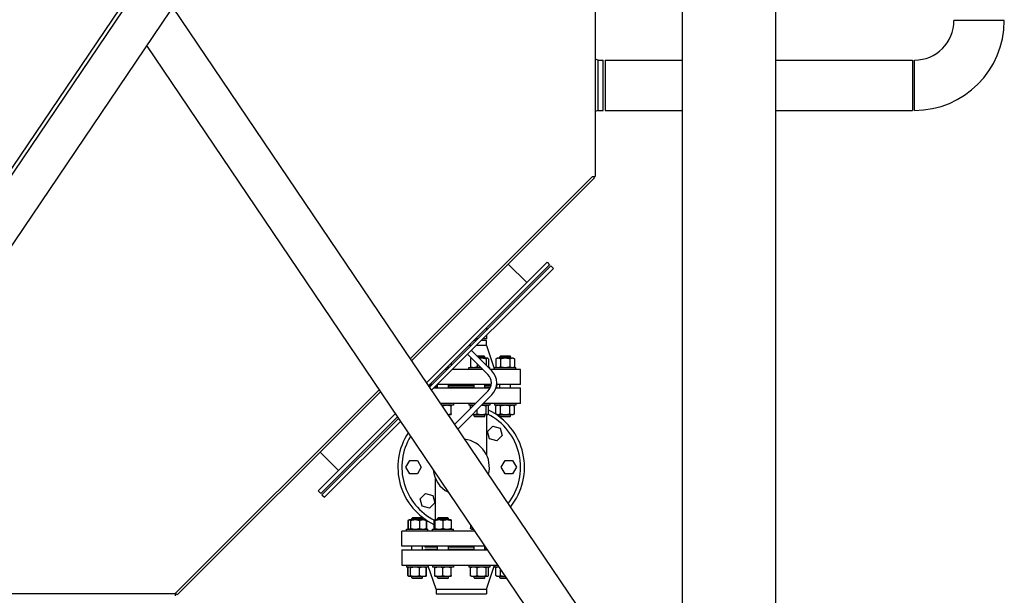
# Model space of a CAD drawing. Header units: inches. Extents: x 36 to 1719, y -84 to 1122.
# Tile 457 of 571: x 1512 to 1580, y 270 to 310. Entities that reach past the tile are written whole.
import ezdxf

# ---------------------------------------------------------------- set-up
doc = ezdxf.new("R2010")
doc.units = ezdxf.units.IN
doc.header["$LTSCALE"] = 48
doc.header["$MEASUREMENT"] = 0
doc.layers.add('Visible (ANSI)', color=7, linetype='Continuous', lineweight=30)

msp = doc.modelspace()

# ---------------------------------------------------------------- linework, layer by layer
at = {"layer": 'Visible (ANSI)'}
for p, q in [((1557.84812, 240.92127), (1557.84812, 401.85877)), ((1564.34812, 240.92127), (1564.34812, 401.85877)), ((1557.83336, 368.24342), (1483.34812, 257.93802)), ((1557.84812, 367.81855), (1483.34812, 257.49129)), ((1557.84812, 362.90453), (1483.36288, 252.59913)), ((1551.78662, 353.92803), (1551.78662, 298.62847)), ((1522.40808, 310.42127), (1556.96186, 259.25048)), ((1580.21812, 309.47777), (1576.71812, 309.47777)), ((1520.59812, 307.7409), (1554.47562, 257.57161)), ((1551.99912, 306.72777), (1551.78662, 306.79946)), ((1551.99912, 306.72777), (1552.33912, 306.72777)), ((1551.99912, 303.22777), (1551.99912, 306.72777)), ((1552.33912, 303.22777), (1552.33912, 306.72777)), ((1552.46412, 306.72777), (1557.84812, 306.72777)), ((1552.46412, 306.72777), (1552.46412, 303.22777)), ((1564.34812, 306.72777), (1573.84312, 306.72777)), ((1573.84312, 306.72777), (1573.84312, 303.22777)), ((1573.96812, 303.22777), (1573.96812, 306.72777)), ((1551.99912, 303.22777), (1551.78662, 303.15609)), ((1551.99912, 303.22777), (1552.33912, 303.22777)), ((1552.46412, 303.22777), (1557.84812, 303.22777)), ((1564.34812, 303.22777), (1573.84312, 303.22777)), ((1538.92781, 285.95716), (1551.59912, 298.62847)), ((1539.01744, 285.82443), (1551.7317, 298.53869)), ((1551.59912, 298.62847), (1551.78662, 298.62847)), ((1551.64192, 298.62847), (1551.7317, 298.53869)), ((1548.43703, 292.68076), (1540.05064, 284.29436)), ((1548.61381, 292.50398), (1540.19315, 284.08332)), ((1548.7022, 292.4156), (1540.2644, 283.9778)), ((1548.87898, 292.23882), (1540.40691, 283.76675)), ((1545.74119, 292.54818), (1547.02282, 291.26655)), ((1548.43703, 292.68076), (1548.61381, 292.50398)), ((1548.7022, 292.4156), (1548.87898, 292.23882)), ((1544.21912, 288.10929), (1544.21912, 287.93252)), ((1544.21912, 287.57896), (1544.21912, 287.34777)), ((1543.16938, 286.88277), (1542.9926, 286.88277)), ((1543.50938, 287.22277), (1543.3326, 287.22277)), ((1543.63438, 287.34777), (1543.4576, 287.34777)), ((1544.21912, 286.88277), (1543.52293, 286.88277)), ((1544.21912, 287.22277), (1543.86293, 287.22277)), ((1544.21912, 287.34777), (1543.98793, 287.34777)), ((1544.21912, 286.88277), (1544.21912, 287.22277)), ((1544.21912, 286.88277), (1544.77912, 285.22277)), ((1542.91276, 286.27261), (1544.32698, 284.85839)), ((1543.17793, 286.53777), (1544.59214, 285.12356)), ((1543.55043, 286.16527), (1544.0483, 286.16527)), ((1544.1108, 286.10277), (1543.61293, 286.10277)), ((1544.0483, 286.16527), (1544.1108, 286.10277)), ((1544.1108, 285.99777), (1544.1108, 286.10277)), ((1545.21466, 286.16527), (1545.15216, 286.10277)), ((1545.90216, 286.10277), (1545.15216, 286.10277)), ((1545.15216, 285.99777), (1545.15216, 286.10277)), ((1545.21466, 286.16527), (1545.83966, 286.16527)), ((1545.83966, 286.16527), (1545.90216, 286.10277)), ((1545.90216, 285.99777), (1545.90216, 286.10277)), ((1541.76494, 285.65511), (1541.76494, 285.47833)), ((1543.10841, 285.94753), (1543.10841, 285.40701)), ((1543.1733, 285.99777), (1543.15346, 285.98632)), ((1543.1876, 285.99777), (1543.1733, 285.99777)), ((1543.56769, 285.61767), (1543.56769, 285.40701)), ((1543.88139, 285.99777), (1543.71793, 285.99777)), ((1544.27914, 285.99777), (1543.88139, 285.99777)), ((1544.19508, 285.94753), (1544.19508, 285.52062)), ((1544.2983, 285.99777), (1544.27914, 285.99777)), ((1544.2983, 285.99777), (1544.31814, 285.98632)), ((1544.36319, 285.94753), (1544.36319, 285.40701)), ((1544.96466, 285.99777), (1544.87764, 285.94753)), ((1544.87764, 285.94753), (1544.87764, 285.40701)), ((1544.96466, 285.35677), (1544.87764, 285.40701)), ((1545.04002, 285.99777), (1544.96466, 285.99777)), ((1545.52716, 285.99777), (1545.04002, 285.99777)), ((1545.2024, 285.94753), (1545.2024, 285.40701)), ((1546.0143, 285.99777), (1545.52716, 285.99777)), ((1545.85192, 285.94753), (1545.85192, 285.40701)), ((1546.08966, 285.99777), (1546.0143, 285.99777)), ((1546.08966, 285.99777), (1546.17668, 285.94753)), ((1546.08966, 285.35677), (1546.17668, 285.40701)), ((1546.17668, 285.94753), (1546.17668, 285.40701)), ((1541.50938, 285.22277), (1541.3326, 285.22277)), ((1541.4666, 285.35677), (1541.64338, 285.35677)), ((1543.9626, 285.22277), (1541.86293, 285.22277)), ((1541.93694, 285.22277), (1541.93694, 285.29678)), ((1543.0013, 285.22277), (1543.0013, 285.35677)), ((1543.0013, 285.35677), (1543.8286, 285.35677)), ((1543.1733, 285.35677), (1543.15346, 285.36823)), ((1544.35893, 285.35677), (1544.4703, 285.35677)), ((1544.4703, 285.2454), (1544.4703, 285.35677)), ((1546.59412, 285.22277), (1544.49293, 285.22277)), ((1544.79266, 285.22277), (1544.79266, 285.35677)), ((1544.79266, 285.35677), (1546.26166, 285.35677)), ((1546.26166, 285.22277), (1546.26166, 285.35677)), ((1546.59412, 284.16277), (1546.59412, 285.22277)), ((1540.38938, 284.10277), (1540.2126, 284.10277)), ((1540.44938, 284.16277), (1540.2726, 284.16277)), ((1540.82744, 284.10277), (1540.74293, 284.10277)), ((1544.55588, 284.16277), (1540.80293, 284.16277)), ((1540.82744, 283.91777), (1540.82744, 284.16277)), ((1541.57744, 283.91777), (1541.57744, 284.16277)), ((1543.3608, 284.10277), (1541.57744, 284.10277)), ((1543.3608, 283.91777), (1543.3608, 284.16277)), ((1544.1108, 283.91777), (1544.1108, 284.16277)), ((1544.54451, 284.10277), (1544.1108, 284.10277)), ((1544.96912, 284.10277), (1544.92606, 284.10277)), ((1546.59412, 284.16277), (1544.93376, 284.16277)), ((1544.96912, 284.10277), (1544.96912, 284.16277)), ((1545.15216, 283.91777), (1545.15216, 284.16277)), ((1545.90216, 283.91777), (1545.90216, 284.16277)), ((1522.59912, 269.62847), (1536.767, 283.79635)), ((1522.7317, 269.53869), (1536.85663, 283.66362)), ((1544.4778, 283.91777), (1540.55793, 283.91777)), ((1540.82744, 283.97777), (1540.61793, 283.97777)), ((1543.3608, 283.97777), (1541.57744, 283.97777)), ((1544.32698, 283.70934), (1542.01015, 281.39252)), ((1544.59214, 283.44418), (1542.22391, 281.07595)), ((1544.50509, 283.97777), (1544.1108, 283.97777)), ((1546.59412, 283.91777), (1544.88211, 283.91777)), ((1544.96912, 283.97777), (1544.89982, 283.97777)), ((1544.96912, 283.91777), (1544.96912, 283.97777)), ((1546.59412, 282.85777), (1546.59412, 283.91777)), ((1543.47541, 282.85777), (1541.02071, 282.85777)), ((1541.93694, 282.72377), (1541.1112, 282.72377)), ((1541.20244, 282.58866), (1541.20244, 282.67353)), ((1541.76494, 282.13301), (1541.76494, 282.67353)), ((1541.93694, 282.85777), (1541.93694, 282.72377)), ((1543.0013, 282.85777), (1543.0013, 282.72377)), ((1543.34141, 282.72377), (1543.0013, 282.72377)), ((1543.10841, 282.49078), (1543.10841, 282.67353)), ((1543.1733, 282.72377), (1543.15346, 282.71232)), ((1544.4703, 282.72377), (1543.87174, 282.72377)), ((1546.59412, 282.85777), (1544.00574, 282.85777)), ((1544.19508, 282.13301), (1544.19508, 282.67353)), ((1544.2983, 282.72377), (1544.31814, 282.71232)), ((1544.36319, 282.13301), (1544.36319, 282.67353)), ((1544.4703, 282.85777), (1544.4703, 282.72377)), ((1544.79266, 282.85777), (1544.79266, 282.72377)), ((1546.26166, 282.72377), (1544.79266, 282.72377)), ((1544.96466, 282.72377), (1544.87764, 282.67353)), ((1544.87764, 282.13301), (1544.87764, 282.67353)), ((1545.2024, 282.13301), (1545.2024, 282.67353)), ((1545.85192, 282.13301), (1545.85192, 282.67353)), ((1546.08966, 282.72377), (1546.17668, 282.67353)), ((1546.17668, 282.13301), (1546.17668, 282.67353)), ((1546.26166, 282.85777), (1546.26166, 282.72377)), ((1537.88983, 282.13356), (1532.52713, 276.77086)), ((1541.54404, 282.08277), (1541.76494, 282.08277)), ((1541.57744, 282.03332), (1541.57744, 282.08277)), ((1543.23074, 282.08277), (1543.33805, 282.08277)), ((1543.33805, 282.08277), (1543.88139, 282.08277)), ((1543.3608, 281.97777), (1543.3608, 282.08277)), ((1543.4233, 281.91527), (1543.3608, 281.97777)), ((1543.3608, 281.97777), (1544.1108, 281.97777)), ((1543.56769, 282.13301), (1543.56769, 282.41973)), ((1543.88139, 282.08277), (1544.27914, 282.08277)), ((1544.0483, 281.91527), (1544.1108, 281.97777)), ((1544.1108, 281.97777), (1544.1108, 282.08277)), ((1544.24912, 279.23347), (1544.24912, 282.08277)), ((1544.27914, 282.08277), (1544.2983, 282.08277)), ((1544.2983, 282.08277), (1544.31814, 282.09423)), ((1544.96466, 282.08277), (1544.87764, 282.13301)), ((1544.96466, 282.08277), (1545.04002, 282.08277)), ((1545.04002, 282.08277), (1545.52716, 282.08277)), ((1545.15216, 281.97777), (1545.15216, 282.08277)), ((1545.21466, 281.91527), (1545.15216, 281.97777)), ((1545.15216, 281.97777), (1545.90216, 281.97777)), ((1545.52716, 282.08277), (1546.0143, 282.08277)), ((1545.83966, 281.91527), (1545.90216, 281.97777)), ((1545.90216, 281.97777), (1545.90216, 282.08277)), ((1546.0143, 282.08277), (1546.08966, 282.08277)), ((1546.08966, 282.08277), (1546.17668, 282.13301)), ((1538.03234, 281.92251), (1532.70391, 276.59408)), ((1538.10359, 281.81699), (1532.7923, 276.50569)), ((1538.2461, 281.60595), (1532.96907, 276.32892)), ((1544.0483, 281.91527), (1543.4233, 281.91527)), ((1545.83966, 281.91527), (1545.21466, 281.91527)), ((1544.29963, 280.89495), (1544.67299, 281.2683)), ((1544.43629, 280.38494), (1544.29963, 280.89495)), ((1544.67299, 281.2683), (1545.183, 281.13165)), ((1545.31965, 280.62164), (1544.9463, 280.24829)), ((1545.183, 281.13165), (1545.31965, 280.62164)), ((1544.9463, 280.24829), (1544.43629, 280.38494)), ((1532.65971, 279.4667), (1533.94135, 278.18507)), ((1538.63112, 278.41777), (1538.89512, 278.87503)), ((1538.89512, 278.87503), (1539.42312, 278.87503)), ((1539.42312, 278.87503), (1539.68712, 278.41777)), ((1545.25112, 278.41777), (1545.51512, 278.87503)), ((1545.51512, 278.87503), (1546.04312, 278.87503)), ((1546.04312, 278.87503), (1546.30712, 278.41777)), ((1538.89512, 277.96051), (1538.63112, 278.41777)), ((1539.42312, 277.96051), (1538.89512, 277.96051)), ((1539.68712, 278.41777), (1539.42312, 277.96051)), ((1545.51512, 277.96051), (1545.25112, 278.41777)), ((1546.04312, 277.96051), (1545.51512, 277.96051)), ((1546.30712, 278.41777), (1546.04312, 277.96051)), ((1540.68912, 274.75277), (1540.68912, 277.60207)), ((1532.52713, 276.77086), (1532.70391, 276.59408)), ((1532.7923, 276.50569), (1532.96907, 276.32892)), ((1539.61859, 276.21391), (1539.99194, 276.58726)), ((1539.99194, 276.58726), (1540.50195, 276.4506)), ((1539.75524, 275.7039), (1539.61859, 276.21391)), ((1540.63861, 275.94059), (1540.26525, 275.56724)), ((1540.50195, 276.4506), (1540.63861, 275.94059)), ((1540.26525, 275.56724), (1539.75524, 275.7039)), ((1538.82874, 274.74132), (1538.76156, 274.70253)), ((1538.76156, 274.70253), (1538.76156, 274.16201)), ((1538.78369, 274.70253), (1538.78369, 274.16201)), ((1538.84858, 274.75277), (1538.82874, 274.74132)), ((1538.86775, 274.75277), (1538.84858, 274.75277)), ((1539.26549, 274.75277), (1538.86775, 274.75277)), ((1538.9518, 274.70253), (1538.9518, 274.16201)), ((1539.09858, 274.92027), (1539.03608, 274.85777)), ((1539.78608, 274.85777), (1539.03608, 274.85777)), ((1539.03608, 274.75277), (1539.03608, 274.85777)), ((1539.09858, 274.92027), (1539.72358, 274.92027)), ((1539.80883, 274.75277), (1539.26549, 274.75277)), ((1539.57919, 274.70253), (1539.57919, 274.16201)), ((1539.72358, 274.92027), (1539.78608, 274.85777)), ((1539.78608, 274.75277), (1539.78608, 274.85777)), ((1539.97358, 274.75277), (1539.80883, 274.75277)), ((1539.97358, 274.75277), (1539.99342, 274.74132)), ((1539.99342, 274.74132), (1540.0606, 274.70253)), ((1540.03847, 274.70253), (1540.03847, 274.16201)), ((1540.0606, 274.70253), (1540.0606, 274.16201)), ((1540.57505, 274.70253), (1540.57505, 274.16201)), ((1540.63994, 274.75277), (1540.62009, 274.74132)), ((1540.92119, 274.75277), (1540.63994, 274.75277)), ((1540.63994, 274.70253), (1540.63994, 274.16201)), ((1540.88994, 274.92027), (1540.82744, 274.85777)), ((1541.57744, 274.85777), (1540.82744, 274.85777)), ((1540.82744, 274.75277), (1540.82744, 274.85777)), ((1540.88994, 274.92027), (1541.51494, 274.92027)), ((1541.48369, 274.75277), (1540.92119, 274.75277)), ((1541.20244, 274.70253), (1541.20244, 274.16201)), ((1541.76494, 274.75277), (1541.48369, 274.75277)), ((1541.51494, 274.92027), (1541.57744, 274.85777)), ((1541.57744, 274.75277), (1541.57744, 274.85777)), ((1541.76494, 274.70253), (1541.76494, 274.16201)), ((1538.34412, 272.91777), (1538.34412, 273.97777)), ((1543.39713, 273.97777), (1538.34412, 273.97777)), ((1538.67658, 273.97777), (1538.67658, 274.11177)), ((1538.67658, 274.11177), (1540.14558, 274.11177)), ((1538.82874, 274.12323), (1538.76156, 274.16201)), ((1538.84858, 274.11177), (1538.82874, 274.12323)), ((1539.97358, 274.11177), (1539.99342, 274.12323)), ((1539.99342, 274.12323), (1540.0606, 274.16201)), ((1540.14558, 273.97777), (1540.14558, 274.11177)), ((1540.46794, 273.97777), (1540.46794, 274.11177)), ((1540.46794, 274.11177), (1541.93694, 274.11177)), ((1540.63994, 274.11177), (1540.62009, 274.12323)), ((1541.93694, 273.97777), (1541.93694, 274.11177)), ((1543.10841, 274.40534), (1543.10841, 274.16201)), ((1543.1733, 274.11177), (1543.15346, 274.12323)), ((1543.1733, 274.11177), (1543.30665, 274.11177)), ((1543.3608, 273.97777), (1543.3608, 274.03158)), ((1544.11291, 272.91777), (1538.34412, 272.91777)), ((1538.34412, 272.66777), (1538.34412, 271.60777)), ((1538.34412, 272.66777), (1544.28173, 272.66777)), ((1539.03608, 272.66777), (1539.03608, 272.91777)), ((1539.78608, 272.66777), (1539.78608, 272.91777)), ((1539.96912, 272.85777), (1539.96912, 272.91777)), ((1540.82744, 272.85777), (1539.96912, 272.85777)), ((1539.96912, 272.72777), (1539.96912, 272.66777)), ((1539.96912, 272.72777), (1540.82744, 272.72777)), ((1540.82744, 272.66777), (1540.82744, 272.91777)), ((1541.57744, 272.66777), (1541.57744, 272.91777)), ((1543.3608, 272.85777), (1541.57744, 272.85777)), ((1541.57744, 272.72777), (1543.3608, 272.72777)), ((1543.3608, 272.66777), (1543.3608, 272.91777)), ((1544.1108, 272.66777), (1544.1108, 272.91777)), ((1544.15343, 272.85777), (1544.1108, 272.85777)), ((1544.1108, 272.72777), (1544.24121, 272.72777)), ((1538.34412, 271.60777), (1544.99751, 271.60777)), ((1538.67658, 271.60777), (1538.67658, 271.47377)), ((1540.14558, 271.47377), (1538.67658, 271.47377)), ((1538.82874, 271.46232), (1538.76156, 271.42353)), ((1538.76156, 270.88301), (1538.76156, 271.42353)), ((1538.78369, 270.88301), (1538.78369, 271.42353)), ((1538.84858, 271.47377), (1538.82874, 271.46232)), ((1538.9518, 270.88301), (1538.9518, 271.42353)), ((1539.57919, 270.88301), (1539.57919, 271.42353)), ((1539.97358, 271.47377), (1539.99342, 271.46232)), ((1539.99342, 271.46232), (1540.0606, 271.42353)), ((1540.03847, 270.88301), (1540.03847, 271.42353)), ((1540.0606, 270.88301), (1540.0606, 271.42353)), ((1540.14558, 271.60777), (1540.14558, 271.47377)), ((1540.71912, 269.94777), (1540.15912, 271.60777)), ((1540.46794, 271.60777), (1540.46794, 271.47377)), ((1541.93694, 271.47377), (1540.46794, 271.47377)), ((1540.63994, 270.88301), (1540.63994, 271.42353)), ((1541.20244, 270.88301), (1541.20244, 271.42353)), ((1541.76494, 270.88301), (1541.76494, 271.42353)), ((1541.93694, 271.60777), (1541.93694, 271.47377)), ((1543.0013, 271.60777), (1543.0013, 271.47377)), ((1544.4703, 271.47377), (1543.0013, 271.47377)), ((1543.10841, 270.88301), (1543.10841, 271.42353)), ((1543.1733, 271.47377), (1543.15346, 271.46232)), ((1543.56769, 270.88301), (1543.56769, 271.42353)), ((1544.19508, 270.88301), (1544.19508, 271.42353)), ((1544.21912, 269.94777), (1544.77912, 271.60777)), ((1544.2983, 271.47377), (1544.31814, 271.46232)), ((1544.36319, 270.88301), (1544.36319, 271.42353)), ((1544.4703, 271.60777), (1544.4703, 271.47377)), ((1544.79266, 271.60777), (1544.79266, 271.47377)), ((1545.088, 271.47377), (1544.79266, 271.47377)), ((1544.96466, 271.47377), (1544.87764, 271.42353)), ((1544.87764, 270.88301), (1544.87764, 271.42353)), ((1545.2024, 270.88301), (1545.2024, 271.30435)), ((1538.82874, 270.84423), (1538.76156, 270.88301)), ((1538.84858, 270.83277), (1538.82874, 270.84423)), ((1538.84858, 270.83277), (1538.86775, 270.83277)), ((1538.86775, 270.83277), (1539.26549, 270.83277)), ((1539.03608, 270.73277), (1539.03608, 270.83277)), ((1539.09858, 270.67027), (1539.03608, 270.73277)), ((1539.03608, 270.73277), (1539.78608, 270.73277)), ((1539.72358, 270.67027), (1539.09858, 270.67027)), ((1539.26549, 270.83277), (1539.80883, 270.83277)), ((1539.72358, 270.67027), (1539.78608, 270.73277)), ((1539.78608, 270.73277), (1539.78608, 270.83277)), ((1539.80883, 270.83277), (1539.97358, 270.83277)), ((1539.97358, 270.83277), (1539.99342, 270.84423)), ((1539.99342, 270.84423), (1540.0606, 270.88301)), ((1540.63994, 270.83277), (1540.92119, 270.83277)), ((1540.82744, 270.73277), (1540.82744, 270.83277)), ((1540.88994, 270.67027), (1540.82744, 270.73277)), ((1540.82744, 270.73277), (1541.57744, 270.73277)), ((1541.51494, 270.67027), (1540.88994, 270.67027)), ((1540.92119, 270.83277), (1541.48369, 270.83277)), ((1541.48369, 270.83277), (1541.76494, 270.83277)), ((1541.51494, 270.67027), (1541.57744, 270.73277)), ((1541.57744, 270.73277), (1541.57744, 270.83277)), ((1543.1733, 270.83277), (1543.15346, 270.84423)), ((1543.1733, 270.83277), (1543.33805, 270.83277)), ((1543.33805, 270.83277), (1543.88139, 270.83277)), ((1543.3608, 270.73277), (1543.3608, 270.83277)), ((1543.4233, 270.67027), (1543.3608, 270.73277)), ((1543.3608, 270.73277), (1544.1108, 270.73277)), ((1544.0483, 270.67027), (1543.4233, 270.67027)), ((1543.88139, 270.83277), (1544.27914, 270.83277)), ((1544.0483, 270.67027), (1544.1108, 270.73277)), ((1544.1108, 270.73277), (1544.1108, 270.83277)), ((1544.27914, 270.83277), (1544.2983, 270.83277)), ((1544.2983, 270.83277), (1544.31814, 270.84423)), ((1544.96466, 270.83277), (1544.87764, 270.88301)), ((1544.96466, 270.83277), (1545.04002, 270.83277)), ((1545.04002, 270.83277), (1545.52084, 270.83277)), ((1545.15216, 270.73277), (1545.15216, 270.83277)), ((1545.21466, 270.67027), (1545.15216, 270.73277)), ((1545.15216, 270.73277), (1545.58837, 270.73277)), ((1545.63057, 270.67027), (1545.21466, 270.67027)), ((1522.62052, 269.64987), (1522.7317, 269.53869)), ((1540.71912, 269.94777), (1540.71912, 269.60777)), ((1540.71912, 269.94777), (1544.21912, 269.94777)), ((1544.21912, 269.94777), (1544.21912, 269.60777)), ((1494.86218, 269.62847), (1522.59912, 269.62847)), ((1522.59912, 269.62847), (1522.59912, 269.48377)), ((1540.71912, 269.60777), (1544.21912, 269.60777))]:
    msp.add_line(p, q, dxfattribs=at)
for centre, radius, start, end in [((1573.96812, 309.47777), 6.25, 270, 0), ((1573.96812, 309.47777), 2.75, 270, 0), ((1543.75245, 284.28387), 0.8125, 315, 45), ((1543.75245, 284.28387), 1.1875, 315, 45), ((1542.46912, 278.41777), 4.125, 322.1709913, 63.2203876), ((1542.46912, 278.41777), 4.4, 321.0015189, 64.5025887), ((1542.46912, 278.41777), 4.4, 146.979091, 244.5025887), ((1542.46912, 278.41777), 4.125, 148.606487, 243.2203876), ((1542.46912, 278.41777), 1.958, 345.0219723, 83.0374904), ((1542.46912, 278.41777), 1.958, 185.2192897, 242.840173)]:
    msp.add_arc(centre, radius, start, end, dxfattribs=at)
for points, weights in [([(1543.10841, 285.94753), (1543.13217, 285.97402), (1543.15346, 285.98632)], [1, 1.01965956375, 1.01895290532]), ([(1543.20523, 285.98014), (1543.15902, 285.96819), (1543.10841, 285.94753)], [1.01825180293, 1.01526657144, 1]), ([(1543.10841, 285.40701), (1543.23148, 285.35677), (1543.33805, 285.35677)], [1, 1.0379548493, 1]), ([(1543.15346, 285.36823), (1543.13217, 285.38052), (1543.10841, 285.40701)], [1.01895290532, 1.01965956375, 1]), ([(1543.33805, 285.35677), (1543.44463, 285.35677), (1543.56769, 285.40701)], [1, 1.0379548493, 1]), ([(1543.56769, 285.40701), (1543.70632, 285.36558), (1543.82697, 285.3584)], [1, 1.0310911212, 1.01124499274]), ([(1543.88139, 285.99777), (1543.80723, 285.99777), (1543.73026, 285.98544)], [1, 1.01898003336, 1.01897742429]), ([(1544.19508, 285.94753), (1544.02697, 285.99777), (1543.88139, 285.99777)], [1, 1.0379548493, 1]), ([(1544.27914, 285.99777), (1544.24013, 285.99777), (1544.19508, 285.94753)], [1, 1.0379548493, 1]), ([(1544.36319, 285.94753), (1544.31814, 285.99777), (1544.27914, 285.99777)], [1, 1.0379548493, 1]), ([(1544.33546, 285.38023), (1544.34881, 285.39098), (1544.36319, 285.40701)], [1.01626889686, 1.0118079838, 1]), ([(1545.04002, 285.99777), (1544.96466, 285.99777), (1544.87764, 285.94753)], [1, 1.0379548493, 1]), ([(1544.87764, 285.40701), (1544.96466, 285.35677), (1545.04002, 285.35677)], [1, 1.0379548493, 1]), ([(1545.2024, 285.94753), (1545.11538, 285.99777), (1545.04002, 285.99777)], [1, 1.0379548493, 1]), ([(1545.04002, 285.35677), (1545.11538, 285.35677), (1545.2024, 285.40701)], [1, 1.0379548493, 1]), ([(1545.52716, 285.99777), (1545.37644, 285.99777), (1545.2024, 285.94753)], [1, 1.0379548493, 1]), ([(1545.2024, 285.40701), (1545.37644, 285.35677), (1545.52716, 285.35677)], [1, 1.0379548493, 1]), ([(1545.85192, 285.94753), (1545.67788, 285.99777), (1545.52716, 285.99777)], [1, 1.0379548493, 1]), ([(1545.52716, 285.35677), (1545.67788, 285.35677), (1545.85192, 285.40701)], [1, 1.0379548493, 1]), ([(1546.0143, 285.99777), (1545.93894, 285.99777), (1545.85192, 285.94753)], [1, 1.0379548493, 1]), ([(1545.85192, 285.40701), (1545.93894, 285.35677), (1546.0143, 285.35677)], [1, 1.0379548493, 1]), ([(1546.17668, 285.94753), (1546.08966, 285.99777), (1546.0143, 285.99777)], [1, 1.0379548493, 1]), ([(1546.0143, 285.35677), (1546.08966, 285.35677), (1546.17668, 285.40701)], [1, 1.0379548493, 1]), ([(1541.4668, 285.35697), (1541.47524, 285.35677), (1541.48369, 285.35677)], [1.00444581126, 1.00237102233, 1]), ([(1541.48369, 285.35677), (1541.57149, 285.35677), (1541.66519, 285.37858)], [1, 1.02521727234, 1.01692573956]), ([(1541.20244, 282.67353), (1541.16546, 282.68586), (1541.1306, 282.69504)], [1, 1.00905228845, 1.01378660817]), ([(1541.48369, 282.72377), (1541.35316, 282.72377), (1541.20244, 282.67353)], [1, 1.0379548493, 1]), ([(1541.76494, 282.67353), (1541.61422, 282.72377), (1541.48369, 282.72377)], [1, 1.0379548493, 1]), ([(1541.76494, 282.72377), (1541.76494, 282.72377), (1541.76494, 282.67353)], [1, 1.0379548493, 1]), ([(1543.33805, 282.72377), (1543.23148, 282.72377), (1543.10841, 282.67353)], [1, 1.0379548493, 1]), ([(1543.10841, 282.67353), (1543.13217, 282.70002), (1543.15346, 282.71232)], [1, 1.01965956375, 1.01895290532]), ([(1543.34139, 282.72376), (1543.33972, 282.72377), (1543.33805, 282.72377)], [1.00112935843, 1.00057334, 1]), ([(1543.88139, 282.72377), (1543.87654, 282.72377), (1543.87168, 282.72372)], [1, 1.00121998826, 1.00236154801]), ([(1544.19508, 282.67353), (1544.02697, 282.72377), (1543.88139, 282.72377)], [1, 1.0379548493, 1]), ([(1544.27914, 282.72377), (1544.24013, 282.72377), (1544.19508, 282.67353)], [1, 1.0379548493, 1]), ([(1544.36319, 282.67353), (1544.31814, 282.72377), (1544.27914, 282.72377)], [1, 1.0379548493, 1]), ([(1545.04002, 282.72377), (1544.96466, 282.72377), (1544.87764, 282.67353)], [1, 1.0379548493, 1]), ([(1545.2024, 282.67353), (1545.11538, 282.72377), (1545.04002, 282.72377)], [1, 1.0379548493, 1]), ([(1545.52716, 282.72377), (1545.37644, 282.72377), (1545.2024, 282.67353)], [1, 1.0379548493, 1]), ([(1545.85192, 282.67353), (1545.67788, 282.72377), (1545.52716, 282.72377)], [1, 1.0379548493, 1]), ([(1546.0143, 282.72377), (1545.93894, 282.72377), (1545.85192, 282.67353)], [1, 1.0379548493, 1]), ([(1546.17668, 282.67353), (1546.08966, 282.72377), (1546.0143, 282.72377)], [1, 1.0379548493, 1]), ([(1541.54245, 282.08513), (1541.64611, 282.0934), (1541.76494, 282.13301)], [1.01293554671, 1.02968533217, 1]), ([(1541.76494, 282.13301), (1541.76494, 282.08277), (1541.76494, 282.08277)], [1, 1.0379548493, 1]), ([(1543.24038, 282.09242), (1543.28993, 282.08277), (1543.33805, 282.08277)], [1.01872473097, 1.01678756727, 1]), ([(1543.33805, 282.08277), (1543.44463, 282.08277), (1543.56769, 282.13301)], [1, 1.0379548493, 1]), ([(1543.56769, 282.13301), (1543.7358, 282.08277), (1543.88139, 282.08277)], [1, 1.0379548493, 1]), ([(1543.88139, 282.08277), (1544.02697, 282.08277), (1544.19508, 282.13301)], [1, 1.0379548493, 1]), ([(1544.19508, 282.13301), (1544.24013, 282.08277), (1544.27914, 282.08277)], [1, 1.0379548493, 1]), ([(1544.27914, 282.08277), (1544.31814, 282.08277), (1544.36319, 282.13301)], [1, 1.0379548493, 1]), ([(1544.87764, 282.13301), (1544.96466, 282.08277), (1545.04002, 282.08277)], [1, 1.0379548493, 1]), ([(1545.04002, 282.08277), (1545.11538, 282.08277), (1545.2024, 282.13301)], [1, 1.0379548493, 1]), ([(1545.2024, 282.13301), (1545.37644, 282.08277), (1545.52716, 282.08277)], [1, 1.0379548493, 1]), ([(1545.52716, 282.08277), (1545.67788, 282.08277), (1545.85192, 282.13301)], [1, 1.0379548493, 1]), ([(1545.85192, 282.13301), (1545.93894, 282.08277), (1546.0143, 282.08277)], [1, 1.0379548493, 1]), ([(1546.0143, 282.08277), (1546.08966, 282.08277), (1546.17668, 282.13301)], [1, 1.0379548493, 1]), ([(1538.80744, 274.72601), (1538.78524, 274.71621), (1538.76156, 274.70253)], [1.01477953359, 1.01005189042, 1]), ([(1538.86775, 274.75277), (1538.82874, 274.75277), (1538.78369, 274.70253)], [1, 1.0379548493, 1]), ([(1538.9518, 274.70253), (1538.90675, 274.75277), (1538.86775, 274.75277)], [1, 1.0379548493, 1]), ([(1539.26549, 274.75277), (1539.11991, 274.75277), (1538.9518, 274.70253)], [1, 1.0379548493, 1]), ([(1539.57919, 274.70253), (1539.41108, 274.75277), (1539.26549, 274.75277)], [1, 1.0379548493, 1]), ([(1539.80883, 274.75277), (1539.70225, 274.75277), (1539.57919, 274.70253)], [1, 1.0379548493, 1]), ([(1540.03847, 274.70253), (1539.9154, 274.75277), (1539.80883, 274.75277)], [1, 1.0379548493, 1]), ([(1539.99342, 274.74132), (1540.01472, 274.72902), (1540.03847, 274.70253)], [1.01895290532, 1.01965956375, 1]), ([(1540.0606, 274.70253), (1540.03692, 274.71621), (1540.01472, 274.72601)], [1, 1.01005189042, 1.01477953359]), ([(1540.57505, 274.70253), (1540.5988, 274.72902), (1540.62009, 274.74132)], [1, 1.01965956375, 1.01895290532]), ([(1540.63994, 274.72601), (1540.60854, 274.71621), (1540.57505, 274.70253)], [1.01477953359, 1.01005189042, 1]), ([(1540.63994, 274.70253), (1540.63994, 274.75277), (1540.63994, 274.75277)], [1, 1.0379548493, 1]), ([(1540.92119, 274.75277), (1540.79066, 274.75277), (1540.63994, 274.70253)], [1, 1.0379548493, 1]), ([(1541.20244, 274.70253), (1541.05172, 274.75277), (1540.92119, 274.75277)], [1, 1.0379548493, 1]), ([(1541.48369, 274.75277), (1541.35316, 274.75277), (1541.20244, 274.70253)], [1, 1.0379548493, 1]), ([(1541.76494, 274.70253), (1541.61422, 274.75277), (1541.48369, 274.75277)], [1, 1.0379548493, 1]), ([(1541.76494, 274.75277), (1541.76494, 274.75277), (1541.76494, 274.70253)], [1, 1.0379548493, 1]), ([(1538.76156, 274.16201), (1538.78524, 274.14834), (1538.80744, 274.13853)], [1, 1.01005189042, 1.01477953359]), ([(1538.78369, 274.16201), (1538.82874, 274.11177), (1538.86775, 274.11177)], [1, 1.0379548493, 1]), ([(1538.86775, 274.11177), (1538.90675, 274.11177), (1538.9518, 274.16201)], [1, 1.0379548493, 1]), ([(1538.9518, 274.16201), (1539.11991, 274.11177), (1539.26549, 274.11177)], [1, 1.0379548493, 1]), ([(1539.26549, 274.11177), (1539.41108, 274.11177), (1539.57919, 274.16201)], [1, 1.0379548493, 1]), ([(1539.57919, 274.16201), (1539.70225, 274.11177), (1539.80883, 274.11177)], [1, 1.0379548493, 1]), ([(1539.80883, 274.11177), (1539.9154, 274.11177), (1540.03847, 274.16201)], [1, 1.0379548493, 1]), ([(1540.03847, 274.16201), (1540.01472, 274.13552), (1539.99342, 274.12323)], [1, 1.01965956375, 1.01895290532]), ([(1540.01472, 274.13853), (1540.03692, 274.14834), (1540.0606, 274.16201)], [1.01477953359, 1.01005189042, 1]), ([(1540.62009, 274.12323), (1540.5988, 274.13552), (1540.57505, 274.16201)], [1.01895290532, 1.01965956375, 1]), ([(1540.57505, 274.16201), (1540.60854, 274.14834), (1540.63994, 274.13853)], [1, 1.01005189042, 1.01477953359]), ([(1540.63994, 274.16201), (1540.79066, 274.11177), (1540.92119, 274.11177)], [1, 1.0379548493, 1]), ([(1540.63994, 274.11177), (1540.63994, 274.11177), (1540.63994, 274.16201)], [1, 1.0379548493, 1]), ([(1540.92119, 274.11177), (1541.05172, 274.11177), (1541.20244, 274.16201)], [1, 1.0379548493, 1]), ([(1541.20244, 274.16201), (1541.35316, 274.11177), (1541.48369, 274.11177)], [1, 1.0379548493, 1]), ([(1541.48369, 274.11177), (1541.61422, 274.11177), (1541.76494, 274.16201)], [1, 1.0379548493, 1]), ([(1541.76494, 274.16201), (1541.76494, 274.11177), (1541.76494, 274.11177)], [1, 1.0379548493, 1]), ([(1543.10841, 274.16201), (1543.21411, 274.11886), (1543.30594, 274.11283)], [1, 1.0324232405, 1.00945084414]), ([(1543.15346, 274.12323), (1543.13217, 274.13552), (1543.10841, 274.16201)], [1.01895290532, 1.01965956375, 1]), ([(1538.80744, 271.44701), (1538.78524, 271.43721), (1538.76156, 271.42353)], [1.01477953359, 1.01005189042, 1]), ([(1538.86775, 271.47377), (1538.82874, 271.47377), (1538.78369, 271.42353)], [1, 1.0379548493, 1]), ([(1538.9518, 271.42353), (1538.90675, 271.47377), (1538.86775, 271.47377)], [1, 1.0379548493, 1]), ([(1539.26549, 271.47377), (1539.11991, 271.47377), (1538.9518, 271.42353)], [1, 1.0379548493, 1]), ([(1539.57919, 271.42353), (1539.41108, 271.47377), (1539.26549, 271.47377)], [1, 1.0379548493, 1]), ([(1539.80883, 271.47377), (1539.70225, 271.47377), (1539.57919, 271.42353)], [1, 1.0379548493, 1]), ([(1540.03847, 271.42353), (1539.9154, 271.47377), (1539.80883, 271.47377)], [1, 1.0379548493, 1]), ([(1539.99342, 271.46232), (1540.01472, 271.45002), (1540.03847, 271.42353)], [1.01895290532, 1.01965956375, 1]), ([(1540.0606, 271.42353), (1540.03692, 271.43721), (1540.01472, 271.44701)], [1, 1.01005189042, 1.01477953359]), ([(1540.63994, 271.42353), (1540.63994, 271.47377), (1540.63994, 271.47377)], [1, 1.0379548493, 1]), ([(1540.92119, 271.47377), (1540.79066, 271.47377), (1540.63994, 271.42353)], [1, 1.0379548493, 1]), ([(1541.20244, 271.42353), (1541.05172, 271.47377), (1540.92119, 271.47377)], [1, 1.0379548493, 1]), ([(1541.48369, 271.47377), (1541.35316, 271.47377), (1541.20244, 271.42353)], [1, 1.0379548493, 1]), ([(1541.76494, 271.42353), (1541.61422, 271.47377), (1541.48369, 271.47377)], [1, 1.0379548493, 1]), ([(1541.76494, 271.47377), (1541.76494, 271.47377), (1541.76494, 271.42353)], [1, 1.0379548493, 1]), ([(1543.33805, 271.47377), (1543.23148, 271.47377), (1543.10841, 271.42353)], [1, 1.0379548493, 1]), ([(1543.10841, 271.42353), (1543.13217, 271.45002), (1543.15346, 271.46232)], [1, 1.01965956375, 1.01895290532]), ([(1543.56769, 271.42353), (1543.44463, 271.47377), (1543.33805, 271.47377)], [1, 1.0379548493, 1]), ([(1543.88139, 271.47377), (1543.7358, 271.47377), (1543.56769, 271.42353)], [1, 1.0379548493, 1]), ([(1544.19508, 271.42353), (1544.02697, 271.47377), (1543.88139, 271.47377)], [1, 1.0379548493, 1]), ([(1544.27914, 271.47377), (1544.24013, 271.47377), (1544.19508, 271.42353)], [1, 1.0379548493, 1]), ([(1544.36319, 271.42353), (1544.31814, 271.47377), (1544.27914, 271.47377)], [1, 1.0379548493, 1]), ([(1545.04002, 271.47377), (1544.96466, 271.47377), (1544.87764, 271.42353)], [1, 1.0379548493, 1]), ([(1545.09166, 271.46834), (1545.06563, 271.47377), (1545.04002, 271.47377)], [1.01682131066, 1.01258074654, 1]), ([(1538.76156, 270.88301), (1538.78524, 270.86934), (1538.80744, 270.85953)], [1, 1.01005189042, 1.01477953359]), ([(1538.78369, 270.88301), (1538.82874, 270.83277), (1538.86775, 270.83277)], [1, 1.0379548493, 1]), ([(1538.86775, 270.83277), (1538.90675, 270.83277), (1538.9518, 270.88301)], [1, 1.0379548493, 1]), ([(1538.9518, 270.88301), (1539.11991, 270.83277), (1539.26549, 270.83277)], [1, 1.0379548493, 1]), ([(1539.26549, 270.83277), (1539.41108, 270.83277), (1539.57919, 270.88301)], [1, 1.0379548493, 1]), ([(1539.57919, 270.88301), (1539.70225, 270.83277), (1539.80883, 270.83277)], [1, 1.0379548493, 1]), ([(1539.80883, 270.83277), (1539.9154, 270.83277), (1540.03847, 270.88301)], [1, 1.0379548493, 1]), ([(1540.03847, 270.88301), (1540.01472, 270.85652), (1539.99342, 270.84423)], [1, 1.01965956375, 1.01895290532]), ([(1540.01472, 270.85953), (1540.03692, 270.86934), (1540.0606, 270.88301)], [1.01477953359, 1.01005189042, 1]), ([(1540.63994, 270.83277), (1540.63994, 270.83277), (1540.63994, 270.88301)], [1, 1.0379548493, 1]), ([(1540.63994, 270.88301), (1540.79066, 270.83277), (1540.92119, 270.83277)], [1, 1.0379548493, 1]), ([(1540.92119, 270.83277), (1541.05172, 270.83277), (1541.20244, 270.88301)], [1, 1.0379548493, 1]), ([(1541.20244, 270.88301), (1541.35316, 270.83277), (1541.48369, 270.83277)], [1, 1.0379548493, 1]), ([(1541.48369, 270.83277), (1541.61422, 270.83277), (1541.76494, 270.88301)], [1, 1.0379548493, 1]), ([(1541.76494, 270.88301), (1541.76494, 270.83277), (1541.76494, 270.83277)], [1, 1.0379548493, 1]), ([(1543.15346, 270.84423), (1543.13217, 270.85652), (1543.10841, 270.88301)], [1.01895290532, 1.01965956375, 1]), ([(1543.10841, 270.88301), (1543.23148, 270.83277), (1543.33805, 270.83277)], [1, 1.0379548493, 1]), ([(1543.33805, 270.83277), (1543.44463, 270.83277), (1543.56769, 270.88301)], [1, 1.0379548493, 1]), ([(1543.56769, 270.88301), (1543.7358, 270.83277), (1543.88139, 270.83277)], [1, 1.0379548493, 1]), ([(1543.88139, 270.83277), (1544.02697, 270.83277), (1544.19508, 270.88301)], [1, 1.0379548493, 1]), ([(1544.19508, 270.88301), (1544.24013, 270.83277), (1544.27914, 270.83277)], [1, 1.0379548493, 1]), ([(1544.27914, 270.83277), (1544.31814, 270.83277), (1544.36319, 270.88301)], [1, 1.0379548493, 1]), ([(1544.87764, 270.88301), (1544.96466, 270.83277), (1545.04002, 270.83277)], [1, 1.0379548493, 1]), ([(1545.04002, 270.83277), (1545.11538, 270.83277), (1545.2024, 270.88301)], [1, 1.0379548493, 1]), ([(1545.2024, 270.88301), (1545.37304, 270.83375), (1545.52083, 270.83279)], [1, 1.0371856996, 1.00150712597])]:
    msp.add_rational_spline(points, weights, degree=2, dxfattribs=at)

doc.saveas('drawing.dxf')
